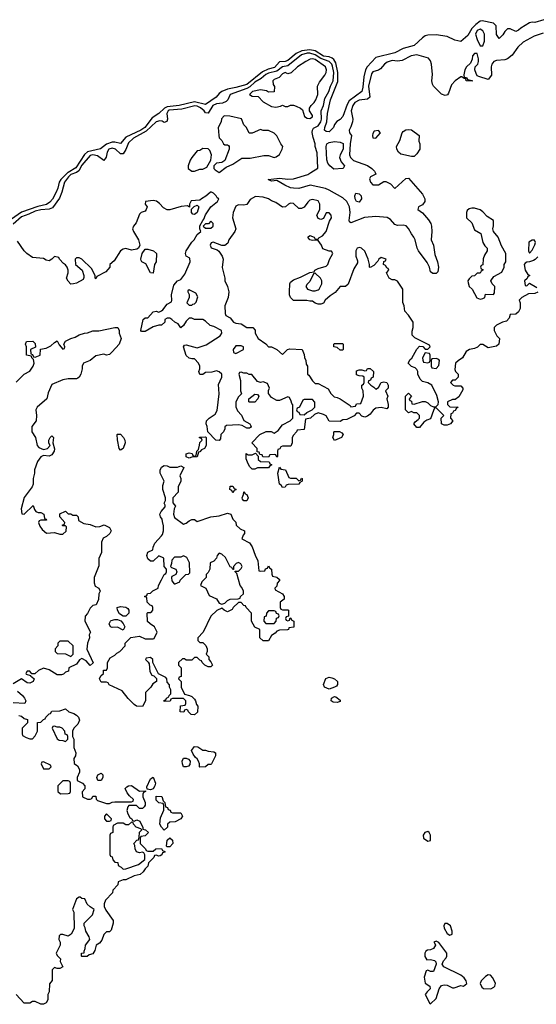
# Model space of a CAD drawing. Header units: inches. Extents: x 2380249 to 2585472, y 382747 to 546448.
# Tile 347 of 626: x 2554737 to 2558500, y 413938 to 421115. Entities that reach past the tile are written whole.
import ezdxf

# ---------------------------------------------------------------- set-up
doc = ezdxf.new("R2010")
doc.units = ezdxf.units.IN
doc.header["$MEASUREMENT"] = 0
doc.layers.add('C5451', color=7, linetype='Continuous')
doc.layers.add('C5452', color=7, linetype='Continuous')

msp = doc.modelspace()

# ---------------------------------------------------------------- linework, layer by layer
at = {"layer": 'C5451', "color": 4}
for points, elevation in [([(2555088.3, 420000), (2555035.4, 419950), (2555024.8, 419930), (2555014.4, 419885.6), (2555002.5, 419857.5), (2554974.7, 419805.3), (2554956.6, 419783.4), (2554931.4, 419768.6), (2554868.1, 419751.9), (2554750, 419711.4), (2554610, 419615)], 24), ([(2555150.3, 420000), (2555150, 419999.8), (2555110, 419985.1), (2555092.9, 419970), (2555063.1, 419930), (2555043.7, 419856.3), (2555026, 419814), (2554975.6, 419744.4), (2554950, 419734.5), (2554889.7, 419729.7), (2554850, 419719.1), (2554803.8, 419696.2), (2554750, 419676.8), (2554690, 419625.1)], 28), ([(2557325.9, 420000), (2557331.6, 419988.4), (2557291.6, 419968.4), (2557284.7, 419955.3), (2557292, 419930), (2557310, 419912), (2557350, 419912), (2557390, 419934), (2557404, 419936), (2557437.5, 419917.5), (2557470, 419884.7), (2557550, 419956), (2557570, 419958.8), (2557670, 419844), (2557688, 419810), (2557687.7, 419790), (2557670, 419765.2), (2557642, 419750), (2557638, 419730), (2557670, 419706), (2557715.8, 419655.8), (2557732.4, 419630), (2557737.6, 419610), (2557738.4, 419570), (2557733.4, 419510), (2557750.3, 419470.3), (2557762, 419402), (2557780.4, 419350), (2557788, 419310), (2557782.8, 419277.2), (2557770, 419265.2), (2557745.2, 419265.2), (2557730, 419278), (2557722.4, 419310), (2557705.9, 419345.9), (2557642, 419430), (2557632.3, 419450), (2557617.6, 419510), (2557608.5, 419528.4), (2557590, 419552.7), (2557570, 419592.3), (2557551, 419611), (2557530, 419618), (2557490, 419613.3), (2557470, 419621.6), (2557438.2, 419658.2), (2557413.4, 419673.4), (2557330, 419681), (2557247.4, 419672.6), (2557150, 419634), (2557140.2, 419640.2), (2557137.2, 419650), (2557143.5, 419710), (2557138.5, 419750), (2557120.4, 419790), (2557090, 419816), (2556990, 419872), (2556963.9, 419883.9), (2556852.5, 419907.5), (2556770, 419883.6), (2556730, 419885.6), (2556709.7, 419889.7), (2556667.9, 419907.9), (2556610, 419942), (2556570, 419938), (2556546, 419950), (2556630, 419958.8), (2556690, 419952.2), (2556730, 419953.7), (2556834.8, 419985.2), (2556857.8, 420000)], 28), ([(2558511, 419129), (2558490, 419118), (2558443.6, 419116.4), (2558394, 419090), (2558374, 419070), (2558382, 419050), (2558382, 419010), (2558370, 418986), (2558351.2, 418968.9), (2558310, 418966), (2558302, 418938), (2558282, 418918), (2558254, 418910), (2558211.2, 418888.9), (2558192, 418870), (2558192, 418850), (2558212, 418810), (2558231.3, 418790), (2558226, 418750), (2558210, 418734), (2558150, 418724), (2558110, 418746), (2558090, 418746), (2558071.6, 418728.4), (2558050, 418718), (2558014, 418710), (2557990, 418695.3), (2557962, 418650), (2557930, 418628.7), (2557911.3, 418610), (2557905.4, 418565.4), (2557911.3, 418550), (2557931, 418530), (2557930.8, 418509.2), (2557910, 418488), (2557890, 418486), (2557874, 418470), (2557894, 418450), (2557906, 418446), (2557950, 418444.7), (2557964.7, 418430), (2557963.6, 418416.4), (2557934.8, 418365.2), (2557910, 418346), (2557890, 418346), (2557854, 418330), (2557854, 418310), (2557870, 418294), (2557932, 418290), (2557918, 418282), (2557910, 418266), (2557898, 418262), (2557890, 418246), (2557878, 418242), (2557874, 418210), (2557892, 418190), (2557874, 418170), (2557850, 418158), (2557830, 418158), (2557809.1, 418169.1), (2557808, 418210), (2557826, 418230), (2557770, 418286), (2557758, 418282), (2557750, 418266), (2557730, 418206), (2557703.6, 418196.4), (2557679.6, 418180.4), (2557650, 418142), (2557630, 418142), (2557608.7, 418170), (2557616.4, 418183.6), (2557640.4, 418199.6), (2557648, 418210), (2557648, 418230), (2557640.4, 418240.4), (2557630, 418248), (2557608.8, 418248.9), (2557590, 418258), (2557568.4, 418248.4), (2557548, 418270), (2557546, 418370), (2557570, 418392), (2557591.6, 418371.6), (2557574, 418350), (2557578, 418338), (2557590, 418334), (2557594, 418314), (2557610, 418312), (2557670, 418331.3), (2557690, 418332), (2557710, 418322), (2557730, 418302), (2557750, 418292), (2557767.3, 418292.7), (2557786, 418310), (2557788, 418330), (2557776.4, 418376.4), (2557738, 418450), (2557710, 418468.7), (2557670, 418478), (2557654.6, 418494.6), (2557638, 418530), (2557638, 418550), (2557630, 418566), (2557616.4, 418576.4), (2557590, 418586), (2557566, 418610), (2557582, 418638), (2557593.6, 418646.4), (2557630, 418714), (2557650, 418734), (2557672.7, 418732.7), (2557690, 418714), (2557710, 418714), (2557726, 418730), (2557722, 418742), (2557614.6, 418794.6), (2557595.3, 418815.3), (2557594.6, 418845.4), (2557604, 418870), (2557604, 418910), (2557570, 418962), (2557542, 418990), (2557538, 419030), (2557527.3, 419052.7), (2557528.7, 419150), (2557490, 419208), (2557470, 419218), (2557450, 419218), (2557428, 419230), (2557408.7, 419270), (2557426, 419290), (2557422, 419302), (2557410, 419306), (2557402, 419322), (2557388, 419330), (2557388.4, 419351.6), (2557402, 419358), (2557406, 419370), (2557370, 419382), (2557352, 419370), (2557346, 419354), (2557316.9, 419323.1), (2557288.8, 419308.9), (2557286, 419310), (2557286, 419330), (2557275.3, 419370), (2557250, 419428), (2557226, 419450), (2557214.6, 419454.6), (2557194, 419450), (2557184.7, 419430), (2557184.7, 419390), (2557196.9, 419356.9), (2557196.9, 419343.1), (2557170, 419298), (2557130, 419188), (2557110, 419168.7), (2557070, 419168.7), (2557034.4, 419125.6), (2556998, 419102), (2556962, 419070), (2556950, 419048.7), (2556930, 419042), (2556910, 419042), (2556890, 419048), (2556870, 419062), (2556850, 419062), (2556828.4, 419068.4), (2556730, 419068.7), (2556708.7, 419090), (2556702, 419110), (2556702, 419130), (2556704, 419190), (2556710, 419202), (2556730, 419218), (2556783.1, 419236.9), (2556850, 419272), (2556882, 419278), (2556886, 419290), (2556910, 419302), (2556970, 419318), (2556982, 419330), (2556993.6, 419366.4), (2557018, 419410), (2557007.3, 419427.3), (2556990, 419428), (2556945.6, 419445.6), (2556935.3, 419470), (2556910, 419506), (2556888, 419508), (2556870, 419504), (2556850, 419509), (2556835.3, 419530), (2556850, 419541), (2556882, 419530), (2556890, 419514), (2556910, 419514), (2556916.4, 419523.6), (2556941.5, 419538.5), (2556969, 419570), (2556994, 419646), (2557008, 419670), (2557006, 419690), (2556990, 419706), (2556970, 419706), (2556950, 419666), (2556930, 419658), (2556910, 419666), (2556902, 419690), (2556922, 419730), (2556924, 419750), (2556924, 419770), (2556910, 419794), (2556870, 419805.2), (2556850, 419799), (2556834.4, 419785.6), (2556810, 419748), (2556790, 419738), (2556770, 419738), (2556730, 419775.3), (2556710, 419778), (2556694, 419770), (2556674, 419750), (2556650, 419749), (2556603.1, 419783.1), (2556570, 419794), (2556550, 419808.7), (2556510, 419821.2), (2556455.3, 419824.7), (2556415.3, 419804.7), (2556390, 419768), (2556370, 419762), (2556330, 419764), (2556310, 419755.3), (2556291, 419710), (2556286, 419670), (2556311.3, 419590), (2556304.7, 419570), (2556261, 419510), (2556253.2, 419486.8), (2556230, 419468.7), (2556208.7, 419468.7), (2556146.4, 419493.6), (2556131.6, 419488.4), (2556124.7, 419470), (2556131.6, 419451.6), (2556176, 419436), (2556186.4, 419426.4), (2556211.3, 419390), (2556218, 419370), (2556211.2, 419308.9), (2556231, 419230), (2556231.3, 419210), (2556251.3, 419170), (2556261, 419130), (2556254.8, 419090), (2556231.3, 419030), (2556232.7, 418972.7), (2556238, 418958), (2556270, 418942), (2556294, 418910), (2556310, 418902), (2556350, 418898), (2556390, 418871.3), (2556434, 418870), (2556452, 418852), (2556452, 418830), (2556474, 418790), (2556530, 418751.3), (2556550, 418731.3), (2556570, 418731), (2556610, 418711.3), (2556650, 418674), (2556688, 418710), (2556705.2, 418714.8), (2556794, 418710), (2556810, 418674), (2556811.3, 418651.3), (2556822, 418630), (2556823.6, 418603.6), (2556832, 418590), (2556834, 418530), (2556843.6, 418523.6), (2556870, 418482), (2556890, 418462), (2556910, 418462), (2556983.6, 418423.6), (2557002, 418390), (2557026.4, 418366.4), (2557050, 418362), (2557070.9, 418350.9), (2557143.6, 418303.6), (2557150, 418294), (2557182, 418298), (2557190, 418314), (2557222, 418318), (2557242, 418370), (2557238, 418410), (2557228, 418430), (2557228, 418450), (2557242, 418458), (2557246, 418470), (2557246, 418510), (2557236.4, 418516.4), (2557210, 418518), (2557190, 418526), (2557190, 418554), (2557210, 418562), (2557230, 418562), (2557250, 418554), (2557262, 418558), (2557270, 418572), (2557290, 418571.3), (2557314, 418550), (2557311.6, 418508.4), (2557298, 418502), (2557292.7, 418487.3), (2557278, 418482), (2557274, 418470), (2557294, 418450), (2557316.9, 418436.9), (2557330, 418422), (2557350, 418434), (2557370, 418471.3), (2557390, 418476), (2557410.7, 418470.7), (2557422, 418450), (2557422, 418430), (2557402, 418410), (2557418, 418370), (2557412, 418350), (2557422, 418310), (2557422, 418290), (2557410, 418278), (2557368.8, 418288.9), (2557330, 418284), (2557310.6, 418269.4), (2557290, 418239), (2557270, 418224), (2557250, 418218), (2557230, 418226), (2557210, 418246), (2557190, 418246), (2557172.7, 418227.3), (2557159.6, 418220.4), (2557119.6, 418200.4), (2557090, 418198), (2557070, 418186), (2556990, 418188), (2556968.4, 418228.4), (2556950, 418238), (2556910, 418248), (2556883.6, 418236.4), (2556854, 418210), (2556818, 418202), (2556810, 418128), (2556758, 418122), (2556754, 418110), (2556730, 418086), (2556722, 418070), (2556722, 418030), (2556712.7, 418007.3), (2556650, 418006), (2556638, 418002), (2556632.7, 417987.3), (2556618, 417982), (2556614, 417970), (2556614, 417930), (2556610, 417926), (2556602, 417942), (2556590, 417946), (2556558, 417942), (2556550, 417926), (2556507.3, 417927.3), (2556502, 417942), (2556486, 417946), (2556482, 417962), (2556466, 417966), (2556466, 417990), (2556428.7, 418030), (2556486, 418090), (2556532.7, 418112.7), (2556567.3, 418112.7), (2556590, 418102), (2556620.4, 418119.6), (2556650, 418162), (2556706, 418190), (2556726, 418210), (2556727.3, 418307.3), (2556718, 418318), (2556715.3, 418335.3), (2556702, 418362), (2556690, 418366), (2556630, 418338), (2556610, 418338), (2556570, 418362), (2556548.7, 418390), (2556549.1, 418410.9), (2556555.3, 418430), (2556542, 418462), (2556510, 418474), (2556490, 418469), (2556470, 418478), (2556428.7, 418528.7), (2556409.1, 418529.1), (2556390, 418538), (2556370, 418538), (2556350, 418546), (2556338, 418542), (2556334, 418530), (2556345.4, 418485.4), (2556344.7, 418410), (2556352, 418388), (2556330, 418366), (2556311.3, 418330), (2556311.6, 418291.6), (2556323.6, 418263.6), (2556352.7, 418232.7), (2556370, 418194), (2556414, 418170), (2556422, 418150), (2556416.9, 418143.1), (2556410, 418138), (2556390, 418138), (2556356.4, 418156.4), (2556330, 418162), (2556243.6, 418156.4), (2556232, 418148), (2556232, 418132), (2556222, 418110), (2556202, 418090), (2556199.6, 418060.4), (2556190, 418048), (2556166, 418050), (2556106, 418110), (2556102, 418150), (2556095.3, 418170), (2556098, 418190), (2556118, 418210), (2556160.2, 418239.8), (2556174.6, 418265.4), (2556188.7, 418388.7), (2556185.6, 418454.4), (2556208.7, 418510), (2556208, 418530), (2556188.8, 418548.9), (2556170, 418555.3), (2556135.3, 418544.7), (2556090, 418542), (2556070, 418528.7), (2556050, 418528), (2556042, 418550), (2556048.7, 418570), (2556049, 418590), (2556039, 418610), (2556010, 418642), (2555990, 418642), (2555970, 418648.7), (2555950, 418668), (2555929.1, 418730.9), (2555938, 418742), (2555950, 418744.7), (2556030, 418722), (2556095.1, 418744.9), (2556198, 418810), (2556208, 418830), (2556206, 418850), (2556150, 418878), (2556124.7, 418884.7), (2556090, 418918), (2556070, 418928.7), (2556010, 418929), (2555990, 418938), (2555970, 418938), (2555950, 418918), (2555930, 418886), (2555910, 418868), (2555890, 418898), (2555866, 418910), (2555846, 418930), (2555830, 418938), (2555810, 418938), (2555794, 418930), (2555794, 418910), (2555770, 418888), (2555750, 418888), (2555710, 418875.3), (2555650, 418842), (2555623.1, 418843.1), (2555618, 418850), (2555635.3, 418930), (2555650, 418941), (2555670, 418942), (2555710, 418984.7), (2555730, 418991.3), (2555750, 418982), (2555770, 418992), (2555780.4, 418999.6), (2555810, 419042), (2555842, 419058), (2555846, 419070), (2555842, 419110), (2555860.4, 419179.6), (2555886, 419210), (2555910, 419222), (2555939.3, 419260.7), (2555978, 419350), (2555975.3, 419375.3), (2555948.7, 419390), (2555944, 419410), (2555949.3, 419430), (2555990, 419492), (2556008, 419510), (2556028.7, 419550), (2556055.3, 419570), (2556049.1, 419589.1), (2556049.1, 419610.9), (2556070, 419652), (2556079, 419661), (2556090, 419692), (2556128.7, 419750), (2556178, 419790), (2556186, 419810), (2556175.3, 419815.3), (2556168, 419830), (2556148, 419850), (2556130, 419859), (2556124, 419856), (2556092.7, 419827.3), (2556062, 419810), (2556050, 419798), (2555986.4, 419793.6), (2555974, 419770), (2555972.7, 419747.3), (2555958, 419758), (2555914, 419754), (2555830, 419728.7), (2555810, 419729), (2555783.2, 419743.2), (2555755.1, 419775.1), (2555732, 419792), (2555710, 419796), (2555654, 419790), (2555651.3, 419770), (2555664.7, 419750), (2555658, 419730), (2555650, 419718), (2555622, 419710), (2555610, 419698), (2555585.4, 419634.6), (2555564.7, 419610), (2555558, 419590), (2555564.7, 419570), (2555601, 419510), (2555612, 419470), (2555602, 419450), (2555590, 419442), (2555550, 419435.3), (2555510, 419448), (2555490, 419442), (2555472, 419430), (2555423.6, 419356.4), (2555394, 419330), (2555394, 419310), (2555363.6, 419276.4), (2555298, 419242), (2555290, 419226), (2555286, 419230), (2555286, 419250), (2555260.4, 419300.4), (2555190, 419369.2), (2555170, 419379.3), (2555150, 419379), (2555141, 419370), (2555142.8, 419330), (2555191.3, 419290), (2555204.7, 419250), (2555203.6, 419236.4), (2555198, 419222), (2555150, 419195.3), (2555128.7, 419188.7), (2555108, 419188), (2555088.4, 419208.4), (2555078, 419230), (2555088.7, 419270), (2555088.7, 419290), (2555082, 419310), (2555070, 419328), (2555056.4, 419336.4), (2555026, 419370), (2555022, 419382), (2554990, 419388), (2554971.2, 419368.9), (2554950, 419358), (2554930, 419362), (2554910, 419374), (2554830, 419382), (2554788, 419410), (2554768, 419430), (2554720.4, 419500.4)], 32), ([(2558510, 419386), (2558492.7, 419367.3), (2558479.6, 419360.4), (2558451.2, 419348.9), (2558430, 419348), (2558419.6, 419340.4), (2558412, 419330), (2558418, 419290), (2558438, 419258), (2558454, 419250), (2558438, 419242), (2558432.7, 419227.3), (2558414, 419210), (2558418, 419178), (2558430, 419174), (2558450, 419194), (2558503.6, 419163.6)], 32), ([(2554710, 418472), (2554769.1, 418530.9), (2554810, 418552), (2554835.3, 418590), (2554842, 418610), (2554838, 418638), (2554826, 418650), (2554822, 418662), (2554786, 418670), (2554786, 418730), (2554778, 418750), (2554786, 418770), (2554831.2, 418771.1), (2554850, 418754), (2554852.7, 418727.3), (2554814, 418710), (2554818, 418678), (2554830, 418674), (2554838, 418658), (2554850, 418654), (2554886, 418670), (2554888, 418712), (2554930, 418721), (2554963.1, 418736.9), (2554990, 418762), (2555010, 418774), (2555023.6, 418743.6), (2555050, 418714), (2555062, 418718), (2555066, 418730), (2555058, 418750), (2555069, 418771), (2555110, 418791), (2555140.2, 418799.8), (2555170, 418818), (2555209.1, 418830.9), (2555230, 418831.3), (2555270, 418846), (2555312.9, 418847.1), (2555430, 418870.8), (2555452, 418870), (2555462, 418850), (2555462, 418830), (2555476, 418790), (2555461, 418750), (2555410, 418693.2), (2555390, 418674), (2555370, 418669), (2555350, 418677.2), (2555290, 418664), (2555250.6, 418629.4), (2555202, 418610), (2555192, 418590), (2555191.3, 418570), (2555180.7, 418530), (2555170.4, 418509.6), (2555159.3, 418500.7), (2555150, 418496), (2555090, 418497.2), (2555050.6, 418489.4), (2554970, 418455.3), (2554944.9, 418395.1), (2554934, 418350), (2554864, 418290), (2554854.8, 418270), (2554858.8, 418230), (2554856, 418190), (2554826, 418150), (2554824.7, 418110), (2554851.3, 418070), (2554864.7, 418010), (2554876.9, 417996.9), (2554910, 417982), (2554938, 417990), (2554958, 418010), (2554949, 418029), (2554949, 418050), (2554958, 418070), (2554970, 418082), (2554982, 418070), (2554978, 418030), (2554990, 417986), (2554986.8, 417970), (2554970, 417943.7), (2554950, 417933.2), (2554910, 417938), (2554890, 417928), (2554866.4, 417893.6), (2554845.4, 417834.6), (2554844.7, 417810), (2554834, 417770), (2554833.4, 417730), (2554827.3, 417710), (2554768, 417632), (2554747.3, 417550), (2554752.7, 417512.7), (2554770, 417511.3), (2554834, 417574), (2554843.6, 417543.6), (2554854, 417530), (2554870, 417522), (2554890, 417522), (2554911.2, 417511.1), (2554918, 417478), (2554930, 417474), (2554932.7, 417467.3), (2554890, 417466), (2554878, 417462), (2554874, 417450), (2554883.6, 417423.6), (2554899.6, 417399.6), (2554931.6, 417371.6), (2554990, 417378), (2555030, 417364.7), (2555050, 417364.7), (2555074.6, 417385.4), (2555078, 417418), (2555070, 417426), (2555050, 417426), (2555046, 417430), (2555062, 417438), (2555066, 417450), (2555028, 417490), (2555030, 417512), (2555070, 417532), (2555090, 417514), (2555110, 417514), (2555123.6, 417503.6), (2555150, 417502), (2555162, 417490), (2555165.4, 417465.4), (2555202.8, 417442.8), (2555250, 417436), (2555290, 417418), (2555320.4, 417419.6), (2555351.6, 417431.6), (2555390, 417414), (2555402, 417390), (2555392, 417370), (2555370, 417348), (2555345.4, 417334.6), (2555332.7, 417307.3), (2555332, 417230), (2555312.7, 417187.3), (2555312.7, 417132.7), (2555278, 417050), (2555278, 417010), (2555286, 416986), (2555314, 416970), (2555322, 416950), (2555312, 416930), (2555311.6, 416888.4), (2555294, 416850), (2555270, 416846), (2555250, 416826), (2555230, 416786), (2555212.7, 416767.3), (2555212, 416730), (2555252, 416650), (2555242, 416630), (2555244.7, 416610), (2555231.3, 416570), (2555225.4, 416525.4), (2555272, 416428), (2555250, 416408), (2555220.4, 416440.4), (2555190, 416458), (2555171.6, 416448.4), (2555150, 416418), (2555094, 416390), (2555092.7, 416367.3), (2555070, 416358), (2555055.3, 416344.7), (2555039.8, 416340.2), (2555010, 416339), (2554950, 416375.3), (2554910, 416388), (2554874, 416370), (2554847.3, 416347.3), (2554826, 416346), (2554810, 416366), (2554790, 416366), (2554782, 416350), (2554784.7, 416344.7), (2554814, 416334), (2554814, 416330), (2554826, 416326), (2554842, 416310), (2554834, 416290), (2554810, 416279.3), (2554790, 416280.9), (2554750, 416309.3), (2554690, 416274)], 32), ([(2554721, 416221), (2554758, 416190), (2554771.3, 416170), (2554782, 416150), (2554774, 416130), (2554690, 416135.3)], 32), ([(2554730, 416042), (2554750, 416038), (2554770, 416022), (2554792.7, 416012.7), (2554794, 415990), (2554754, 415950), (2554754, 415910), (2554758, 415898), (2554783.6, 415883.6), (2554810, 415874), (2554830, 415874), (2554850, 415894), (2554866, 415930), (2554867.3, 415992.7), (2554890, 415994), (2554910, 416014), (2554922, 416018), (2554926, 416030), (2554950, 416054), (2554962, 416058), (2554970, 416074), (2555030, 416078), (2555070, 416092), (2555094, 416070), (2555130, 416058), (2555150, 416044.7), (2555164.7, 416030), (2555171.3, 416010), (2555159.8, 415980.2), (2555132, 415950), (2555122, 415930), (2555122, 415890), (2555132, 415870), (2555131.3, 415810), (2555144.7, 415770), (2555142, 415750), (2555132, 415730), (2555132.7, 415692.7), (2555156.9, 415676.9), (2555172, 415650), (2555172, 415630), (2555154, 415590), (2555154, 415570), (2555194, 415550), (2555212, 415530), (2555211.6, 415508.4), (2555192.7, 415487.3), (2555194, 415450), (2555230, 415434), (2555250, 415434), (2555262, 415438), (2555270, 415454), (2555290, 415454), (2555292.7, 415432.7), (2555303.6, 415423.6), (2555370, 415402), (2555390, 415402), (2555410, 415412), (2555430, 415414), (2555550, 415414), (2555562, 415418), (2555566, 415430), (2555536.4, 415456.4), (2555520.2, 415480.2), (2555506, 415510), (2555516.4, 415523.6), (2555528.4, 415531.6), (2555550, 415532), (2555610, 415492), (2555654, 415494), (2555654, 415490), (2555638, 415482), (2555634, 415470), (2555634, 415450), (2555650.9, 415409.1), (2555651, 415389), (2555643.6, 415376.4), (2555630, 415366), (2555610, 415366), (2555587.3, 415387.3), (2555532.7, 415387.3), (2555523.6, 415376.4), (2555518, 415350), (2555525.4, 415325.4), (2555539.6, 415299.6), (2555554, 415290), (2555558, 415278), (2555570, 415274), (2555590, 415282), (2555612.7, 415272.7), (2555634, 415226), (2555634, 415214), (2555654, 415210), (2555674, 415190), (2555650, 415166), (2555618, 415162), (2555614, 415150), (2555614, 415110), (2555654, 415070), (2555658, 415058), (2555670, 415054), (2555710, 415054), (2555728.4, 415071.6), (2555770, 415074), (2555778, 415058), (2555792.7, 415052.7), (2555794, 415046), (2555778, 415042), (2555772.7, 415027.3), (2555759.6, 415020.4), (2555750, 415018), (2555730, 415026), (2555718, 415022), (2555712.7, 415007.3), (2555674, 414970), (2555670, 414946), (2555650, 414926), (2555636.9, 414903.1), (2555615.3, 414884.7), (2555570, 414874), (2555510, 414846), (2555490, 414846), (2555454, 414830), (2555451.6, 414808.4), (2555414, 414770), (2555412, 414750), (2555362.4, 414697.6), (2555350.7, 414670), (2555350.8, 414650), (2555363.5, 414623.5), (2555418, 414550), (2555418, 414530), (2555402, 414478), (2555390, 414466), (2555370, 414466), (2555350, 414446), (2555335.3, 414404.7), (2555316.9, 414383.1), (2555294, 414370), (2555284.7, 414330), (2555270, 414306), (2555242, 414298), (2555227.3, 414287.3), (2555190, 414286), (2555186, 414290), (2555186, 414310), (2555206, 414314), (2555206, 414326), (2555214.6, 414345.4), (2555215.3, 414370), (2555248, 414410), (2555242, 414430), (2555218, 414470), (2555214.6, 414494.6), (2555206, 414510), (2555206, 414530), (2555268, 414590), (2555278, 414630), (2555248.8, 414648.9), (2555228.7, 414668.7), (2555210, 414706), (2555188.4, 414708.4), (2555178, 414718), (2555170, 414718), (2555150, 414706), (2555122, 414630), (2555132, 414610), (2555134, 414490), (2555111.2, 414448.9), (2555090, 414435.3), (2555050, 414448), (2555032.7, 414447.3), (2555023.6, 414436.4), (2555022, 414410), (2555032, 414390), (2555032, 414370), (2555002, 414310), (2555010, 414294), (2555034, 414270), (2555032, 414250), (2555051.3, 414210), (2555030, 414198), (2555010, 414198), (2554990, 414206), (2554974, 414190), (2554972.7, 414112.7), (2554952.7, 414087.3), (2554952, 414030), (2554942, 414010), (2554942, 413970), (2554930, 413948), (2554910, 413938), (2554890, 413938), (2554850, 413958), (2554830, 413958), (2554810, 413946), (2554770, 413946), (2554710, 414008.7)], 32)]:
    msp.add_lwpolyline(points, dxfattribs=dict(at, elevation=elevation))
for points, elevation in [([(2557210, 419784), (2557190, 419788.7), (2557181.2, 419810), (2557178, 419830), (2557186, 419850), (2557210, 419844.7), (2557224.7, 419830), (2557226, 419810)], 24), ([(2556010, 419695.3), (2555998, 419698), (2555988.8, 419708.9), (2555987.3, 419732.7), (2556007.3, 419752.7), (2556030, 419762), (2556042, 419750), (2556030, 419709)], 32), ([(2558050, 419742), (2558030, 419742), (2558010, 419735.3), (2557996.9, 419723.1), (2557991.3, 419710), (2557992, 419670), (2558030, 419634), (2558050, 419582), (2558096, 419556), (2558110.9, 419490.9), (2558125.4, 419465.4), (2558142, 419450), (2558142, 419430), (2558122, 419398), (2558112.7, 419372.7), (2558111.6, 419328.4), (2558098, 419322), (2558094, 419310), (2558098, 419298), (2558110, 419294), (2558111.6, 419288.4), (2558098, 419282), (2558090, 419266), (2558070, 419266), (2558050, 419248), (2558030, 419246), (2558010, 419226), (2558002, 419210), (2558003.6, 419196.4), (2558012, 419170), (2558032, 419150), (2558067.1, 419087.1), (2558090, 419078), (2558110, 419082), (2558126, 419090), (2558130, 419114), (2558187.3, 419112.7), (2558196.4, 419123.6), (2558198, 419170), (2558178, 419190), (2558168.7, 419210), (2558190, 419242), (2558250, 419274), (2558266, 419310), (2558266, 419330), (2558278, 419350), (2558278, 419410), (2558245.6, 419465.6), (2558222, 419530), (2558188.7, 419570), (2558184, 419590), (2558188.8, 419611.1), (2558188, 419650), (2558140.9, 419680.9), (2558110, 419715.3), (2558090, 419728.7)], 32), ([(2556130, 419646), (2556112.7, 419627.3), (2556090, 419626), (2556074, 419610), (2556090, 419594), (2556130, 419594), (2556146, 419610), (2556146, 419630)], 32), ([(2558470, 419508), (2558446.8, 419493.2), (2558442, 419430), (2558450, 419414), (2558470, 419434), (2558490, 419474), (2558494, 419490), (2558487.3, 419507.3)], 32), ([(2555710, 419268), (2555689.3, 419269.3), (2555654.6, 419334.6), (2555626, 419350), (2555620.4, 419360.4), (2555618, 419370), (2555628.7, 419411.3), (2555650, 419442), (2555670, 419442), (2555710.7, 419430.7), (2555732, 419410), (2555731.3, 419350), (2555718, 419330)], 32), ([(2556890, 419266), (2556878, 419262), (2556850, 419206), (2556830, 419186), (2556822, 419170), (2556834, 419150), (2556870, 419138), (2556890, 419138), (2556910, 419144.7), (2556918, 419150), (2556938, 419190), (2556938, 419210), (2556928, 419230)], 32), ([(2555970, 419146), (2555962, 419138), (2555962, 419130), (2555972, 419112), (2555972, 419090), (2555954, 419050), (2555970, 419034), (2555990, 419034), (2555998, 419042), (2556010, 419044.7), (2556023.1, 419056.9), (2556034.6, 419094.6), (2556020.4, 419120.4)], 32), ([(2557070, 418706), (2557050, 418726), (2557026, 418730), (2557026, 418750), (2557030, 418754), (2557090, 418754), (2557094, 418750), (2557094, 418710), (2557090, 418706)], 32), ([(2556350, 418738), (2556310, 418738), (2556292, 418710), (2556294, 418690), (2556310, 418682), (2556366, 418710), (2556366, 418730)], 32), ([(2557690, 418686), (2557672, 418650), (2557672.7, 418632.7), (2557678, 418618), (2557710, 418614), (2557722, 418618), (2557726, 418630), (2557726, 418670), (2557722, 418682)], 32), ([(2557770, 418646), (2557738, 418642), (2557734, 418630), (2557734, 418590), (2557738, 418578), (2557770, 418572), (2557790, 418594), (2557795.3, 418630), (2557790, 418638)], 32), ([(2556410, 418326), (2556406, 418330), (2556406, 418350), (2556450, 418384.7), (2556470, 418382), (2556478, 418370), (2556472, 418350), (2556450, 418328)], 32), ([(2556870, 418346), (2556810, 418346), (2556798, 418342), (2556774, 418290), (2556758, 418282), (2556754, 418270), (2556758, 418258), (2556770, 418254), (2556778, 418238), (2556810, 418234), (2556828.4, 418251.6), (2556866, 418270), (2556886, 418290), (2556887.3, 418327.3)], 32), ([(2557030, 418048), (2557018, 418070), (2557026, 418090), (2557026, 418110), (2557030, 418114), (2557067.3, 418112.7), (2557083.6, 418103.6), (2557092, 418090), (2557082, 418070)], 32), ([(2555470, 417978), (2555462, 417990), (2555448.8, 418051.1), (2555446, 418090), (2555450, 418094), (2555470, 418094), (2555492, 418070), (2555502, 418050), (2555504.7, 418030), (2555490, 417988)], 32), ([(2555970, 417918), (2555948.7, 417928.7), (2555948.7, 417950), (2555970, 417958), (2555992, 417952), (2555998, 417938), (2556010, 417934), (2556022, 417938), (2556026, 417970), (2556038, 417982), (2556047.3, 418012.7), (2556048, 418032), (2556066, 418050), (2556062, 418062), (2556047.3, 418067.3), (2556047.3, 418072.7), (2556090, 418074), (2556094, 418070), (2556094, 418010), (2556082, 417990), (2556061, 417979), (2556050, 417966), (2556038, 417962), (2556030, 417928), (2555990, 417926)], 32), ([(2556430, 417838), (2556410, 417858), (2556395.3, 417890), (2556387.3, 417912.7), (2556387.3, 417952.7), (2556402, 417942), (2556430, 417942), (2556454, 417954), (2556474, 417934), (2556474, 417910), (2556490, 417894), (2556552.7, 417892.7), (2556558, 417878), (2556574, 417870), (2556558, 417862), (2556550, 417848), (2556470, 417848), (2556450, 417838)], 32), ([(2555830, 417852), (2555887.3, 417852.7), (2555910, 417862), (2555932, 417850), (2555902, 417790), (2555911.2, 417771.1), (2555911.2, 417751.1), (2555892, 417710), (2555891.3, 417670), (2555852, 417630), (2555852.7, 417592.7), (2555872, 417570), (2555862, 417550), (2555858, 417510), (2555865.4, 417485.4), (2555930, 417438), (2555950, 417444.7), (2555970, 417462), (2555990, 417472), (2556010, 417472), (2556030, 417458), (2556130, 417491.3), (2556190, 417498.8), (2556250, 417518), (2556274, 417510), (2556290, 417474), (2556311.6, 417451.6), (2556314, 417430), (2556343.6, 417403.6), (2556374, 417390), (2556374, 417370), (2556363.6, 417356.4), (2556354, 417330), (2556410, 417302), (2556430, 417272), (2556451.2, 417211.1), (2556472, 417170), (2556478, 417098), (2556490, 417094), (2556522, 417098), (2556527.3, 417112.7), (2556542, 417118), (2556550, 417134), (2556558, 417118), (2556572, 417110), (2556572.7, 417072.7), (2556578, 417058), (2556610, 417052), (2556630, 417034), (2556630, 417026), (2556612, 417008), (2556610, 416986), (2556594, 416970), (2556598, 416958), (2556652, 416930), (2556662, 416910), (2556662, 416890), (2556634, 416870), (2556634, 416830), (2556638, 416818), (2556650, 416814), (2556690, 416814), (2556694, 416810), (2556694, 416766), (2556678, 416762), (2556674, 416750), (2556678, 416738), (2556690, 416734), (2556702, 416738), (2556706, 416754), (2556710, 416754), (2556718, 416738), (2556734, 416730), (2556732.7, 416687.3), (2556698, 416682), (2556694, 416670), (2556687.3, 416667.3), (2556630, 416666), (2556610, 416658), (2556596.9, 416643.1), (2556570, 416626), (2556550, 416588), (2556510, 416588), (2556486, 416610), (2556486, 416670), (2556450, 416686), (2556426, 416730), (2556426, 416790), (2556386, 416830), (2556382, 416842), (2556370, 416846), (2556350, 416866), (2556330, 416866), (2556292, 416830), (2556283.6, 416816.4), (2556250, 416798), (2556226, 416810), (2556210, 416826), (2556171.6, 416808.4), (2556130, 416766), (2556074, 416650), (2556034, 416610), (2556034, 416590), (2556050, 416574), (2556070, 416574), (2556092.7, 416552.7), (2556102, 416530), (2556102, 416510), (2556094, 416490), (2556114, 416470), (2556114, 416450), (2556130, 416434), (2556142, 416410), (2556130, 416398), (2556110, 416398), (2556086, 416410), (2556066, 416430), (2556062, 416442), (2556050, 416446), (2556030, 416466), (2556010, 416466), (2555990, 416446), (2555950, 416446), (2555936.4, 416456.4), (2555923.6, 416456.4), (2555894, 416430), (2555894, 416410), (2555914, 416390), (2555911.6, 416328.4), (2555898, 416322), (2555894, 416310), (2555911.6, 416291.6), (2555912, 416250), (2555938, 416198), (2555974, 416190), (2555990, 416182), (2556010, 416162), (2556018, 416150), (2556023.6, 416123.6), (2556034, 416110), (2556031.6, 416068.4), (2556010, 416048.7), (2555986, 416050), (2555966, 416070), (2555962, 416082), (2555950, 416086), (2555938, 416082), (2555931.6, 416068.4), (2555906, 416070), (2555907.3, 416112.7), (2555942, 416118), (2555946, 416130), (2555946, 416150), (2555930, 416166), (2555850, 416166), (2555838, 416162), (2555831.6, 416148.4), (2555790, 416146), (2555790, 416154), (2555802, 416158), (2555806, 416170), (2555822, 416178), (2555826, 416190), (2555838, 416202), (2555838, 416230), (2555828, 416250), (2555827.3, 416267.3), (2555810, 416286), (2555808, 416310), (2555800.4, 416320.4), (2555747.3, 416347.3), (2555706, 416430), (2555706, 416450), (2555690, 416466), (2555658, 416462), (2555654, 416450), (2555672.7, 416432.7), (2555679.6, 416419.6), (2555683.6, 416363.6), (2555698, 416338), (2555712.7, 416332.7), (2555732, 416312), (2555732, 416290), (2555705.4, 416274.6), (2555692, 416250), (2555652, 416210), (2555654, 416150), (2555630.9, 416109.1), (2555588, 416110), (2555570, 416122), (2555527.5, 416167.5), (2555483.1, 416223.1), (2555387.3, 416267.3), (2555382, 416282), (2555370, 416286), (2555330, 416286), (2555318, 416310), (2555327.3, 416332.7), (2555346, 416350), (2555347.3, 416372.7), (2555370, 416374), (2555375.3, 416390), (2555375.3, 416430), (2555396.4, 416463.6), (2555430, 416482), (2555443.1, 416496.9), (2555466, 416510), (2555506, 416550), (2555506, 416570), (2555547.3, 416612.7), (2555610, 416622), (2555650, 416602), (2555710, 416602), (2555715.3, 416604.7), (2555738, 416650), (2555718, 416690), (2555686, 416710), (2555668, 416728), (2555666, 416790), (2555670, 416794), (2555690, 416794), (2555698, 416802), (2555706, 416810), (2555706, 416830), (2555702, 416842), (2555687.3, 416847.3), (2555666, 416870), (2555662, 416902), (2555646, 416910), (2555662, 416918), (2555667.3, 416932.7), (2555690, 416934), (2555707.3, 416952.7), (2555746, 416970), (2555748, 416990), (2555768.4, 417031.6), (2555788.4, 417071.6), (2555802, 417078), (2555806, 417090), (2555806, 417110), (2555788, 417130), (2555786, 417190), (2555750, 417206), (2555710, 417168), (2555690, 417168), (2555670, 417186), (2555662, 417210), (2555670, 417234), (2555706, 417250), (2555708, 417270), (2555720.2, 417299.8), (2555770, 417352), (2555777.2, 417362.8), (2555784, 417390), (2555784.7, 417424.7), (2555778, 417458), (2555774, 417474), (2555762, 417490), (2555758, 417510), (2555766, 417530), (2555796.4, 417563.6), (2555796.4, 417576.4), (2555788.7, 417590), (2555798, 417610), (2555798, 417630), (2555779, 417690), (2555780.2, 417719.8), (2555788, 417750), (2555759, 417810), (2555759, 417830), (2555770, 417852), (2555790, 417864.7), (2555810, 417862)], 32), ([(2556710, 417774), (2556750, 417774), (2556770, 417754), (2556782, 417758), (2556790, 417774), (2556794, 417770), (2556794, 417750), (2556778, 417742), (2556770, 417728), (2556692.7, 417727.3), (2556678, 417722), (2556670, 417708), (2556650, 417706), (2556642, 417722), (2556628.4, 417728.4), (2556618, 417810), (2556630, 417854), (2556638, 417838), (2556672.7, 417832.7), (2556698, 417778)], 32), ([(2556290, 417666), (2556282, 417682), (2556268, 417690), (2556270, 417714), (2556290, 417714), (2556298, 417698), (2556314, 417690), (2556298, 417682)], 32), ([(2556390, 417608), (2556368.4, 417608.4), (2556360.4, 417620.4), (2556358, 417630), (2556367.3, 417652.7), (2556370, 417674), (2556378, 417658), (2556390, 417654), (2556402, 417630)], 32), ([(2555930, 417206), (2555910, 417198), (2555863.6, 417196.4), (2555843.6, 417176.4), (2555842, 417150), (2555834, 417130), (2555842, 417122), (2555874, 417110), (2555882, 417090), (2555874, 417070), (2555844.7, 417055.3), (2555842, 417050), (2555843.6, 417023.6), (2555862, 417002), (2555870, 417002), (2555902, 417018), (2555906, 417030), (2555946, 417070), (2555967.3, 417072.7), (2555976.4, 417083.6), (2555974.6, 417154.6), (2555954.6, 417194.6)], 32), ([(2556190, 417226), (2556174, 417210), (2556171.2, 417188.9), (2556150, 417168), (2556124.7, 417155.3), (2556122, 417110), (2556110, 417086), (2556094, 417070), (2556094, 417050), (2556063.6, 417016.4), (2556054, 416990), (2556091.3, 416971.3), (2556118, 416918), (2556170, 416894), (2556190, 416862), (2556210, 416854), (2556230, 416862), (2556250, 416882), (2556270, 416892), (2556327.3, 416892.7), (2556342, 416898), (2556346, 416910), (2556366, 416930), (2556366, 416950), (2556355.3, 416975.3), (2556342, 416990), (2556318, 417078), (2556306, 417090), (2556306, 417094), (2556330, 417094), (2556350, 417114), (2556358, 417130), (2556348, 417148), (2556330, 417158), (2556314, 417150), (2556294, 417130), (2556294, 417106), (2556290, 417106), (2556282, 417122), (2556270, 417126), (2556234.6, 417194.6), (2556210, 417218)], 32), ([(2555490, 416766), (2555463.1, 416783.1), (2555448, 416810), (2555446, 416830), (2555470, 416838), (2555510, 416832), (2555523.6, 416823.6), (2555531.6, 416811.6), (2555532, 416790), (2555510, 416766)], 32), ([(2556590, 416806), (2556550, 416806), (2556534, 416790), (2556532.7, 416767.3), (2556518, 416762), (2556514, 416730), (2556530, 416714), (2556590, 416714), (2556606, 416730), (2556607.3, 416752.7), (2556622, 416758), (2556626, 416770), (2556622, 416782), (2556607.3, 416787.3), (2556602, 416802)], 32), ([(2555490, 416666), (2555450, 416688), (2555410, 416684), (2555398, 416690), (2555388, 416710), (2555398, 416730), (2555404, 416736), (2555430, 416742), (2555450, 416742), (2555472.7, 416732.7), (2555490, 416714), (2555502, 416690)], 32), ([(2555090, 416586), (2555030, 416586), (2555014, 416570), (2555014, 416550), (2554994, 416530), (2554994, 416510), (2555010, 416494), (2555070, 416492), (2555110, 416474), (2555126, 416490), (2555126, 416550)], 32), ([(2556990, 416235.3), (2556958, 416250), (2556948.7, 416270), (2556967.3, 416312.7), (2556990, 416322), (2557010, 416318), (2557030, 416311.3), (2557052, 416290), (2557051.6, 416268.4), (2557043.6, 416256.4), (2557030, 416248.7)], 32), ([(2557050, 416138), (2557020.4, 416140.4), (2557006, 416150), (2557008, 416170), (2557030, 416182), (2557039.6, 416179.6), (2557070, 416154), (2557070, 416146)], 32), ([(2554990, 415966), (2554978, 415962), (2554974, 415950), (2555010, 415874), (2555023.6, 415863.6), (2555050, 415862), (2555070, 415854), (2555086, 415870), (2555086, 415890), (2555082, 415902), (2555067.3, 415907.3), (2555066, 415930), (2555046, 415950), (2555030, 415958), (2555010, 415958)], 32), ([(2556070, 415791.3), (2556090, 415791.3), (2556110, 415782), (2556150, 415778), (2556162, 415770), (2556162, 415750), (2556134, 415690), (2556130, 415686), (2556110, 415686), (2556090, 415668), (2556050, 415666), (2556046, 415670), (2556046, 415690), (2556038, 415710), (2556030, 415726), (2556016.4, 415736.4), (2556000.2, 415760.2), (2555989, 415789), (2556010, 415818), (2556034.4, 415814.4)], 32), ([(2554910, 415706), (2554898, 415702), (2554894, 415690), (2554910, 415654), (2554950, 415654), (2554966, 415670), (2554962, 415682)], 32), ([(2555950, 415668.7), (2555929.3, 415669.3), (2555922, 415690), (2555919, 415710), (2555930, 415732), (2555950, 415732), (2555965.4, 415725.4), (2555978, 415710), (2555975.3, 415684.7), (2555965.4, 415674.6)], 32), ([(2555330, 415568.7), (2555306, 415570), (2555298, 415590), (2555306, 415610), (2555330, 415622), (2555342, 415610), (2555342, 415590)], 32), ([(2555090, 415566), (2555050, 415566), (2555014, 415530), (2555014, 415490), (2555032.7, 415472.7), (2555090, 415474), (2555102, 415478), (2555106, 415490), (2555106, 415550), (2555102, 415562)], 32), ([(2555690, 415502), (2555666, 415506), (2555663.1, 415523.1), (2555690, 415582), (2555710, 415594), (2555724.7, 415550), (2555722, 415530), (2555710, 415508)], 32), ([(2555850, 415334), (2555910, 415334), (2555922, 415310), (2555911.2, 415288.9), (2555870, 415268), (2555830, 415266), (2555814, 415250), (2555814, 415230), (2555790, 415208), (2555769.1, 415229.1), (2555758, 415250), (2555763.1, 415296.9), (2555787.3, 415352.7), (2555787.3, 415387.3), (2555782, 415402), (2555750, 415406), (2555730, 415426), (2555730, 415454), (2555772.7, 415452.7), (2555782, 415422), (2555794, 415410), (2555798, 415378), (2555812.7, 415372.7), (2555818, 415358), (2555832.7, 415352.7), (2555838, 415338)], 32), ([(2555370, 415326), (2555354, 415310), (2555354, 415290), (2555370, 415274), (2555390, 415274), (2555402, 415278), (2555406, 415290)], 32), ([(2555550, 415266), (2555530, 415246), (2555510, 415246), (2555490, 415258), (2555450, 415258), (2555418, 415242), (2555414, 415230), (2555414, 415190), (2555398, 415182), (2555394, 415170), (2555394, 415030), (2555398, 415018), (2555410, 415014), (2555414, 414990), (2555430, 414974), (2555451.2, 414971.1), (2555454, 414950), (2555476.9, 414936.9), (2555490, 414922), (2555510, 414924.7), (2555603.1, 414956.9), (2555647.3, 414992.7), (2555647.3, 415027.3), (2555642, 415042), (2555630, 415046), (2555610, 415042), (2555588, 415050), (2555578, 415070), (2555576.4, 415096.4), (2555568, 415110), (2555590, 415134), (2555602, 415138), (2555607.3, 415152.7), (2555608.4, 415191.6), (2555626, 415210), (2555618, 415218), (2555586, 415230), (2555566, 415250), (2555562, 415262)], 32), ([(2557710, 415196.9), (2557688.8, 415191.1), (2557674.9, 415170), (2557679.1, 415150), (2557710, 415127.3), (2557729, 415131), (2557729.6, 415170), (2557719.5, 415190)], 36), ([(2555810, 415086), (2555806, 415090), (2555810, 415134), (2555830, 415152), (2555850, 415134), (2555852, 415110), (2555830, 415086)], 32), ([(2557850, 414528), (2557832.7, 414527.3), (2557826, 414510), (2557830, 414494), (2557850, 414454), (2557870, 414442), (2557886, 414450), (2557886, 414470), (2557874, 414510)], 36), ([(2557770, 414398), (2557754, 414390), (2557762, 414382), (2557764.7, 414370), (2557750, 414344), (2557730, 414334), (2557706.4, 414333.6), (2557694.8, 414325.2), (2557686.8, 414310), (2557687.5, 414287.5), (2557702.8, 414262.8), (2557730, 414264), (2557758, 414258), (2557767.5, 414247.5), (2557770.9, 414230.9), (2557750, 414178), (2557730, 414178), (2557710, 414186), (2557698, 414182), (2557683.5, 414136.5), (2557691, 414091), (2557724.7, 414070), (2557726, 414050), (2557704.7, 414030), (2557691.3, 414010), (2557724.7, 413944.7), (2557730, 413942), (2557770, 413981), (2557793.2, 414050), (2557810, 414074.8), (2557830, 414080.7), (2557850, 414077.3), (2557890, 414057.3), (2557902, 414058), (2557950, 414074.8), (2557970, 414071.3), (2557994, 414090), (2557989, 414110), (2557974, 414130), (2557950, 414149.2), (2557825.2, 414210), (2557814, 414230), (2557824.7, 414255.3), (2557843.1, 414276.9), (2557848.7, 414290), (2557848.7, 414310), (2557790, 414388)], 36), ([(2558150, 414152.3), (2558130, 414141.2), (2558098.8, 414110), (2558090.8, 414090), (2558103, 414063), (2558114.4, 414054.4), (2558169, 414051), (2558190, 414062), (2558198, 414070), (2558202, 414090), (2558184, 414130), (2558166, 414150)], 36)]:
    msp.add_lwpolyline(points, close=True, dxfattribs=dict(at, elevation=elevation))
at = {"layer": 'C5452', "color": 4}
for points, elevation in [([(2558554.6, 421114.6), (2558490, 421094), (2558470, 421097.2), (2558450, 421092.7), (2558386.6, 421053.4), (2558370, 421037.2), (2558350, 421028), (2558310, 421048), (2558290, 421048), (2558270, 421028), (2558256.8, 421003.2), (2558230, 420978), (2558210, 421006), (2558208, 421070), (2558189, 421089), (2558105.8, 421105.8), (2558090, 421103.5), (2558060, 421080), (2558031.4, 421050), (2558001.7, 420998.3), (2557950, 420955.1), (2557906, 420966), (2557850, 420992.8), (2557770, 421004.1), (2557710, 421002.2), (2557690, 420996), (2557670, 420983), (2557610, 420926), (2557530, 420904), (2557470, 420873.5), (2557330, 420839.6), (2557268.3, 420771.7), (2557256.1, 420750), (2557242.7, 420697.4), (2557237.4, 420622.6), (2557228.8, 420591.2), (2557137.4, 420522.6), (2557123, 420497), (2557090, 420409), (2557072.2, 420387.8), (2557046.6, 420373.4), (2557030.4, 420350), (2557023, 420330), (2556990, 420297.6), (2556970, 420299.6), (2556957, 420310), (2556959.7, 420330), (2556974.7, 420370), (2556978, 420430), (2557000.4, 420530), (2557054.8, 420665.2), (2557054.6, 420730), (2557039.3, 420799.2), (2557024.4, 420824.4), (2557013.8, 420833.8), (2556990, 420843.4), (2556949.9, 420849.9), (2556890, 420887.7), (2556850, 420895.6), (2556792.7, 420887.3), (2556750.7, 420869.3), (2556690, 420817.4), (2556670, 420810.8), (2556630, 420806.6), (2556593.5, 420766.5), (2556545.8, 420754.2), (2556505.2, 420734.8), (2556390, 420642.9), (2556310, 420619.8), (2556250.9, 420609.1), (2556209.2, 420590.8), (2556190, 420577.6), (2556166.7, 420550), (2556090, 420496.8), (2556010, 420515), (2555898.8, 420490), (2555810, 420479.5), (2555790.7, 420469.3), (2555750.2, 420429.8), (2555701.2, 420398.8), (2555648.1, 420330), (2555618.8, 420310), (2555510, 420259.2), (2555470, 420213.3), (2555430, 420221.8), (2555410, 420221.5), (2555370, 420207.1), (2555326.1, 420173.9), (2555229.6, 420150.4), (2555209.1, 420130.9), (2555145.3, 420034.7), (2555090, 420001.6), (2555088.3, 420000)], 24), ([(2558550, 421016.4), (2558484.8, 420995.2), (2558405.5, 420950), (2558366.5, 420913.5), (2558323.1, 420856.9), (2558290.3, 420829.7), (2558270, 420821.6), (2558210, 420817), (2558190.4, 420809.6), (2558176.3, 420790), (2558170.5, 420770), (2558173.4, 420710), (2558150, 420678), (2558080.4, 420700.4), (2558070, 420706), (2558061.2, 420721.2), (2558053.2, 420750), (2558054, 420770), (2558073.2, 420790), (2558079.3, 420810), (2558079.3, 420830), (2558070, 420868), (2558050, 420869), (2558034.8, 420850), (2558034, 420826), (2558021.4, 420798.6), (2557991, 420770), (2557978.8, 420750), (2557972, 420712), (2557974, 420694), (2557986, 420694), (2557994, 420690), (2557998, 420678), (2558031.6, 420671.6), (2558032.7, 420667.3), (2557990, 420668.7), (2557986, 420686), (2557974, 420686), (2557958, 420698), (2557950, 420698), (2557910, 420668.7), (2557881.4, 420638.6), (2557861.4, 420578.6), (2557853.7, 420566.3), (2557836.8, 420563.2), (2557810, 420572), (2557751.8, 420630), (2557743.9, 420643.9), (2557738.9, 420670), (2557744.4, 420715.6), (2557736.3, 420790), (2557730, 420815.3), (2557714, 420834), (2557630, 420859.6), (2557588.8, 420851.2), (2557522.5, 420817.5), (2557490, 420813.3), (2557450, 420816.9), (2557414.1, 420805.9), (2557393, 420790), (2557364.1, 420755.9), (2557350, 420746.6), (2557310, 420734.5), (2557300.6, 420719.4), (2557277.6, 420630), (2557287.7, 420550), (2557270, 420536.2), (2557210, 420527.4), (2557178, 420510), (2557162.8, 420490), (2557150.3, 420450), (2557162.4, 420390), (2557161.1, 420370), (2557150, 420333.2), (2557137.1, 420310), (2557139.1, 420290), (2557153.7, 420270), (2557144.5, 420210), (2557140.3, 420130), (2557147.2, 420110), (2557169.4, 420089.4), (2557271.4, 420051.5), (2557302.8, 420030), (2557321, 420010), (2557325.9, 420000)], 28), ([(2556857.8, 420000), (2556907.8, 420032.2), (2556904.4, 420144.4), (2556889.2, 420190), (2556889.3, 420210), (2556875.2, 420255.2), (2556867.8, 420292.2), (2556869.4, 420310), (2556877, 420323), (2556910, 420342), (2556930.8, 420370), (2556934.8, 420390), (2556933, 420450), (2556949.7, 420490.3), (2556960, 420540), (2556988.6, 420590), (2556999.8, 420630), (2557020.3, 420670), (2557024.8, 420730), (2557015.8, 420775.8), (2557009.8, 420790), (2556992.1, 420810), (2556930.9, 420830.9), (2556890, 420859.1), (2556850, 420869.8), (2556830, 420869.8), (2556790, 420857.3), (2556690, 420779.3), (2556650, 420769.8), (2556610, 420739), (2556550, 420725.3), (2556530, 420715.9), (2556494.5, 420685.5), (2556450, 420659.3), (2556413.8, 420626.2), (2556390, 420612.8), (2556270.6, 420570), (2556253.4, 420530), (2556240.9, 420519.1), (2556214, 420506), (2556170, 420501.5), (2556144.2, 420490), (2556110, 420433.2), (2556090, 420435.1), (2556081.3, 420450), (2556053.1, 420473.1), (2556030, 420485), (2556013.5, 420486.5), (2555916.6, 420463.4), (2555825.5, 420454.5), (2555818, 420450), (2555808.9, 420430), (2555812.4, 420390), (2555807.3, 420372.7), (2555790, 420365.2), (2555774.7, 420374.7), (2555757.1, 420377.1), (2555730, 420371.1), (2555658, 420302), (2555565.7, 420250), (2555530, 420216.2), (2555510, 420169.2), (2555490, 420137.2), (2555470, 420136), (2555434, 420170), (2555410, 420178), (2555384.9, 420170), (2555374.9, 420150), (2555367.3, 420112.7), (2555350, 420088), (2555303.3, 420123.3), (2555270, 420129.7), (2555250, 420125.1), (2555190, 420053.7), (2555166.4, 420013.6), (2555150.3, 420000)], 28)]:
    msp.add_lwpolyline(points, dxfattribs=dict(at, elevation=elevation))
for points, elevation in [([(2558090, 421044.7), (2558070, 421035.8), (2558056.9, 421010), (2558069.1, 420969.1), (2558090, 420924.7), (2558110, 420924.7), (2558122.5, 420957.5), (2558122.4, 421010), (2558110, 421034.5)], 28), ([(2556873.2, 420830), (2556852.4, 420827.6), (2556821, 420810), (2556761, 420770), (2556713.7, 420726.3), (2556690, 420720.9), (2556670, 420729.4), (2556650, 420719.3), (2556626.9, 420693.1), (2556590, 420679), (2556581, 420670), (2556582.8, 420642.8), (2556592.7, 420627.3), (2556590, 420588), (2556550, 420586), (2556535.3, 420595.3), (2556490, 420604), (2556432, 420590), (2556411.3, 420570), (2556430, 420556), (2556474, 420554), (2556510, 420516), (2556570, 420481), (2556603.1, 420476.9), (2556636.4, 420483.6), (2556650, 420492), (2556670, 420482), (2556690, 420482), (2556710, 420491.3), (2556730, 420491.3), (2556750, 420484.7), (2556782, 420470), (2556796.9, 420456.9), (2556811.3, 420410), (2556830, 420396), (2556850, 420394.8), (2556870, 420406.8), (2556870, 420415.3), (2556848, 420450), (2556848, 420470), (2556859, 420490), (2556881.2, 420510), (2556894.5, 420530), (2556908.7, 420570), (2556906, 420630), (2556920.2, 420659.8), (2556959, 420710), (2556969, 420730), (2556972, 420750), (2556965.2, 420770), (2556890, 420823.5)], 32), ([(2556225.2, 420414.8), (2556207.1, 420392.9), (2556204.7, 420370), (2556182, 420330), (2556186, 420270), (2556190, 420254), (2556210, 420234), (2556222, 420210), (2556230, 420202), (2556250, 420202), (2556256.9, 420196.9), (2556262, 420190), (2556262, 420170), (2556230, 420088.7), (2556210, 420074), (2556171.3, 420068.7), (2556152, 420050), (2556152, 420030), (2556159.6, 420019.6), (2556190, 420002), (2556240.1, 420039.9), (2556290, 420060.5), (2556354, 420106), (2556414.8, 420105.2), (2556515.5, 420124.5), (2556550, 420124.9), (2556590, 420110.8), (2556605.2, 420114.8), (2556630, 420131), (2556649.5, 420170), (2556652.7, 420190), (2556638, 420210), (2556610, 420268), (2556590, 420288), (2556550, 420306), (2556510, 420306), (2556490, 420315.3), (2556430, 420288), (2556408.4, 420288.4), (2556388, 420330), (2556369, 420349), (2556352, 420392), (2556267.5, 420412.5)], 32), ([(2557350, 420306), (2557318, 420302), (2557310, 420286), (2557306, 420270), (2557310, 420254), (2557330, 420252), (2557366, 420290)], 32), ([(2557590, 420118), (2557513.6, 420133.6), (2557495.3, 420150), (2557484, 420170), (2557482, 420190), (2557506.3, 420233.7), (2557522, 420290), (2557530, 420300.7), (2557550, 420310.6), (2557570, 420314.8), (2557590, 420310.6), (2557646, 420270), (2557644.7, 420230), (2557651.3, 420210), (2557650.8, 420170), (2557630, 420138), (2557610, 420118)], 28), ([(2557025.2, 420025.2), (2556995.3, 420050), (2556982, 420070), (2556973.6, 420093.6), (2556969.6, 420190), (2556973.2, 420210), (2556990, 420220.5), (2557030, 420227.3), (2557070, 420222), (2557091.9, 420211.8), (2557092.4, 420170), (2557070.5, 420130), (2557067.3, 420110), (2557079.1, 420079.1), (2557102, 420050), (2557094, 420030), (2557090, 420029.3)], 24), ([(2556070, 420175.3), (2556050, 420162), (2556030, 420158), (2555990.8, 420110), (2555978.8, 420090), (2555964.7, 420050), (2555964.7, 420030), (2555990, 420011), (2556010, 420011.3), (2556050, 420024.7), (2556070, 420024.7), (2556100.4, 420039.6), (2556129.4, 420090.6), (2556132.7, 420130), (2556121.5, 420161.5), (2556110, 420173.2)], 32)]:
    msp.add_lwpolyline(points, close=True, dxfattribs=dict(at, elevation=elevation))

doc.saveas('drawing.dxf')
